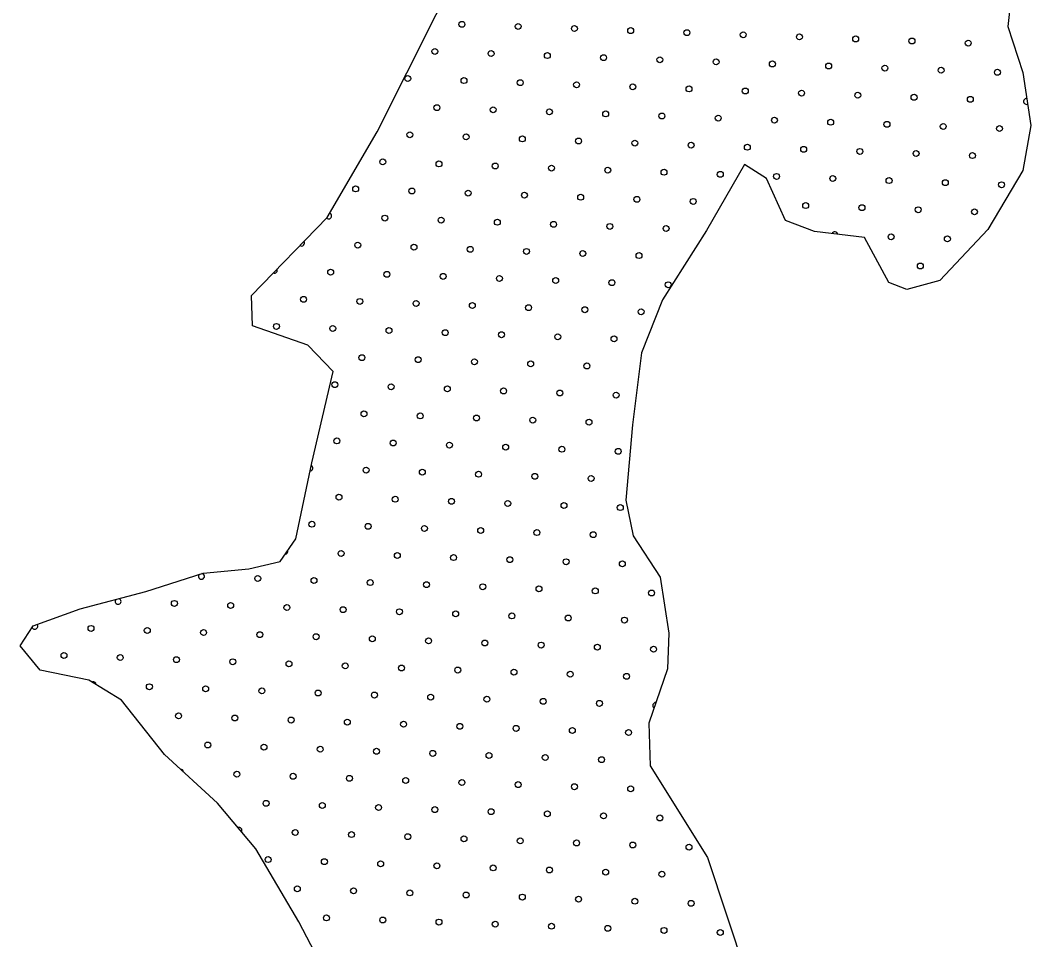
# Model space of a CAD drawing. Extents: x 1612280 to 1883141, y 560852 to 780851.
# Drawn here: x 1799947 to 1803569, y 623315 to 626612 of the extents above; entities that cross this region are included whole.
import ezdxf

# ---------------------------------------------------------------- set-up
doc = ezdxf.new("R2010")
doc.units = 0
doc.layers.add('DESIGN - SCRATCH - User 1', color=7, linetype='Continuous')
doc.layers.add('DESIGN - TRAFFIC CONTROL PERMANENT - Pavement Marking Text', color=7, linetype='Continuous')

msp = doc.modelspace()

# ---------------------------------------------------------------- linework, layer by layer
at = {"layer": 'DESIGN - SCRATCH - User 1'}
for points in [[(1801073.5, 623133.9), (1800945.5, 623379.8), (1800791.9, 623641.1), (1800653.6, 623805.1), (1800464.2, 623979.3), (1800310.6, 624173.9), (1800192.8, 624245.7), (1800018.8, 624281.5), (1799947.1, 624368.6), (1799993.2, 624440.3), (1800162.1, 624501.8), (1800397.6, 624563.3), (1800602.4, 624629.9), (1800766.3, 624645.3), (1800878.9, 624670.9), (1800935.2, 624752.9), (1800991.6, 625024.4), (1801068.4, 625352.3), (1800977.6, 625446.3), (1800779.5, 625516.3), (1800775.6, 625625.1), (1801047.5, 625904.9), (1801226.1, 626211.9), (1801544.6, 626845.3)], [(1801073.5, 623133.9), (1800945.5, 623379.8), (1800791.9, 623641.1), (1800653.6, 623805.1), (1800464.2, 623979.3), (1800310.6, 624173.9), (1800192.8, 624245.7), (1800018.8, 624281.5), (1799947.1, 624368.6), (1799993.2, 624440.3), (1800162.1, 624501.8), (1800397.6, 624563.3), (1800602.4, 624629.9), (1800766.3, 624645.3), (1800878.9, 624670.9), (1800935.2, 624752.9), (1800991.6, 625024.4), (1801068.4, 625352.3), (1800977.6, 625446.3), (1800779.5, 625516.3), (1800775.6, 625625.1), (1801047.5, 625904.9), (1801226.1, 626211.9), (1801544.6, 626845.3)], [(1803504.2, 626751), (1803486.3, 626589.5), (1803540.1, 626424.4), (1803568.8, 626234.2), (1803540.1, 626072.7), (1803414.6, 625861), (1803242.4, 625678), (1803124.1, 625645.7), (1803059.5, 625670.8), (1802973.4, 625832.3), (1802794.1, 625853.8), (1802690.1, 625893.3), (1802621.9, 626044), (1802543, 626094.3), (1802406.8, 625857.4), (1802249, 625609.8), (1802173.6, 625419.6), (1802141.4, 625161.2), (1802117.9, 624891.2), (1802143.5, 624763.1), (1802240.8, 624614.5), (1802271.5, 624414.7), (1802266.4, 624286.7), (1802199.9, 624092), (1802205, 623938.3), (1802409.8, 623610.4), (1802548, 623195.4)], [(1803504.2, 626751), (1803486.3, 626589.5), (1803540.1, 626424.4), (1803568.8, 626234.2), (1803540.1, 626072.7), (1803414.6, 625861), (1803242.4, 625678), (1803124.1, 625645.7), (1803059.5, 625670.8), (1802973.4, 625832.3), (1802794.1, 625853.8), (1802690.1, 625893.3), (1802621.9, 626044), (1802543, 626094.3), (1802406.8, 625857.4), (1802249, 625609.8), (1802173.6, 625419.6), (1802141.4, 625161.2), (1802117.9, 624891.2), (1802143.5, 624763.1), (1802240.8, 624614.5), (1802271.5, 624414.7), (1802266.4, 624286.7), (1802199.9, 624092), (1802205, 623938.3), (1802409.8, 623610.4), (1802548, 623195.4)]]:
    msp.add_lwpolyline(points, dxfattribs=at)
at = {"layer": 'DESIGN - TRAFFIC CONTROL PERMANENT - Pavement Marking Text'}
for centre in [(1801530.1, 626596.8), (1801530.1, 626596.8), (1801731.7, 626589.3), (1801731.7, 626589.3), (1801933.3, 626581.8), (1801933.3, 626581.8), (1802134.9, 626574.4), (1802134.9, 626574.4), (1802336.5, 626566.9), (1802336.5, 626566.9), (1802538.1, 626559.4), (1802538.1, 626559.4), (1802739.7, 626552), (1802739.7, 626552), (1802941.3, 626544.5), (1802941.3, 626544.5), (1803142.9, 626537), (1803142.9, 626537), (1803344.6, 626529.6), (1803344.6, 626529.6), (1801433, 626499.7), (1801433, 626499.7), (1801634.6, 626492.2), (1801634.6, 626492.2), (1801836.2, 626484.8), (1801836.2, 626484.8), (1802037.8, 626477.3), (1802037.8, 626477.3), (1802239.4, 626469.8), (1802239.4, 626469.8), (1802441, 626462.4), (1802441, 626462.4), (1802642.7, 626454.9), (1802642.7, 626454.9), (1802844.3, 626447.4), (1802844.3, 626447.4), (1803045.9, 626440), (1803045.9, 626440), (1801335.9, 626402.6), (1801335.9, 626402.6), (1803247.5, 626432.5), (1803247.5, 626432.5), (1803449.1, 626425), (1803449.1, 626425), (1801537.5, 626395.2), (1801537.5, 626395.2), (1801739.1, 626387.7), (1801739.1, 626387.7), (1801940.8, 626380.2), (1801940.8, 626380.2), (1802142.4, 626372.8), (1802142.4, 626372.8), (1802344, 626365.3), (1802344, 626365.3), (1802545.6, 626357.8), (1802545.6, 626357.8), (1802747.2, 626350.4), (1802747.2, 626350.4), (1802948.8, 626342.9), (1802948.8, 626342.9), (1803150.4, 626335.4), (1803150.4, 626335.4), (1803352, 626328), (1803352, 626328), (1801440.5, 626298.1), (1801440.5, 626298.1), (1801642.1, 626290.6), (1801642.1, 626290.6), (1801843.7, 626283.2), (1801843.7, 626283.2), (1802045.3, 626275.7), (1802045.3, 626275.7), (1802246.9, 626268.2), (1802246.9, 626268.2), (1802448.5, 626260.7), (1802448.5, 626260.7), (1802650.1, 626253.3), (1802650.1, 626253.3), (1802851.7, 626245.8), (1802851.7, 626245.8), (1803053.3, 626238.3), (1803053.3, 626238.3), (1803255, 626230.9), (1803255, 626230.9), (1803456.6, 626223.4), (1803456.6, 626223.4), (1801343.4, 626201), (1801343.4, 626201), (1801545, 626193.5), (1801545, 626193.5), (1801746.6, 626186.1), (1801746.6, 626186.1), (1801948.2, 626178.6), (1801948.2, 626178.6), (1802149.8, 626171.1), (1802149.8, 626171.1), (1802351.4, 626163.7), (1802351.4, 626163.7), (1802553, 626156.2), (1802553, 626156.2), (1802754.7, 626148.7), (1802754.7, 626148.7), (1802956.3, 626141.3), (1802956.3, 626141.3), (1803157.9, 626133.8), (1803157.9, 626133.8), (1803359.5, 626126.3), (1803359.5, 626126.3), (1801246.3, 626103.9), (1801246.3, 626103.9), (1801447.9, 626096.5), (1801447.9, 626096.5), (1801649.5, 626089), (1801649.5, 626089), (1801851.1, 626081.5), (1801851.1, 626081.5), (1802052.8, 626074.1), (1802052.8, 626074.1), (1802254.4, 626066.6), (1802254.4, 626066.6), (1802456, 626059.1), (1802456, 626059.1), (1802657.6, 626051.7), (1802657.6, 626051.7), (1802859.2, 626044.2), (1802859.2, 626044.2), (1803060.8, 626036.7), (1803060.8, 626036.7), (1801149.2, 626006.9), (1801149.2, 626006.9), (1801350.9, 625999.4), (1801350.9, 625999.4), (1803262.4, 626029.3), (1803262.4, 626029.3), (1803464, 626021.8), (1803464, 626021.8), (1801552.5, 625991.9), (1801552.5, 625991.9), (1801754.1, 625984.5), (1801754.1, 625984.5), (1801955.7, 625977), (1801955.7, 625977), (1802157.3, 625969.5), (1802157.3, 625969.5), (1802358.9, 625962.1), (1802358.9, 625962.1), (1802762.1, 625947.1), (1802762.1, 625947.1), (1802963.7, 625939.7), (1802963.7, 625939.7), (1803165.3, 625932.2), (1803165.3, 625932.2), (1801253.8, 625902.3), (1801253.8, 625902.3), (1801455.4, 625894.9), (1801455.4, 625894.9), (1803367, 625924.7), (1803367, 625924.7), (1801657, 625887.4), (1801657, 625887.4), (1801858.6, 625879.9), (1801858.6, 625879.9), (1802060.2, 625872.5), (1802060.2, 625872.5), (1802261.8, 625865), (1802261.8, 625865), (1803068.3, 625835.1), (1803068.3, 625835.1), (1803269.9, 625827.7), (1803269.9, 625827.7), (1801156.7, 625805.3), (1801156.7, 625805.3), (1801358.3, 625797.8), (1801358.3, 625797.8), (1801559.9, 625790.3), (1801559.9, 625790.3), (1801761.5, 625782.9), (1801761.5, 625782.9), (1801963.2, 625775.4), (1801963.2, 625775.4), (1802164.8, 625767.9), (1802164.8, 625767.9), (1803172.8, 625730.6), (1803172.8, 625730.6), (1801059.6, 625708.2), (1801059.6, 625708.2), (1801261.2, 625700.7), (1801261.2, 625700.7), (1801462.9, 625693.3), (1801462.9, 625693.3), (1801664.5, 625685.8), (1801664.5, 625685.8), (1801866.1, 625678.3), (1801866.1, 625678.3), (1802067.7, 625670.9), (1802067.7, 625670.9), (1802269.3, 625663.4), (1802269.3, 625663.4), (1800962.6, 625611.1), (1800962.6, 625611.1), (1801164.2, 625603.6), (1801164.2, 625603.6), (1801365.8, 625596.2), (1801365.8, 625596.2), (1801567.4, 625588.7), (1801567.4, 625588.7), (1801769, 625581.2), (1801769, 625581.2), (1801970.6, 625573.8), (1801970.6, 625573.8), (1802172.2, 625566.3), (1802172.2, 625566.3), (1800865.5, 625514), (1800865.5, 625514), (1801067.1, 625506.6), (1801067.1, 625506.6), (1801268.7, 625499.1), (1801268.7, 625499.1), (1801470.3, 625491.6), (1801470.3, 625491.6), (1801671.9, 625484.2), (1801671.9, 625484.2), (1801873.5, 625476.7), (1801873.5, 625476.7), (1802075.2, 625469.2), (1802075.2, 625469.2), (1801171.6, 625402), (1801171.6, 625402), (1801373.3, 625394.6), (1801373.3, 625394.6), (1801574.9, 625387.1), (1801574.9, 625387.1), (1801776.5, 625379.6), (1801776.5, 625379.6), (1801978.1, 625372.2), (1801978.1, 625372.2), (1801074.6, 625305), (1801074.6, 625305), (1801276.2, 625297.5), (1801276.2, 625297.5), (1801477.8, 625290), (1801477.8, 625290), (1801679.4, 625282.6), (1801679.4, 625282.6), (1801881, 625275.1), (1801881, 625275.1), (1802082.6, 625267.6), (1802082.6, 625267.6), (1801179.1, 625200.4), (1801179.1, 625200.4), (1801380.7, 625193), (1801380.7, 625193), (1801582.3, 625185.5), (1801582.3, 625185.5), (1801783.9, 625178), (1801783.9, 625178), (1801985.6, 625170.6), (1801985.6, 625170.6), (1801082, 625103.4), (1801082, 625103.4), (1801283.7, 625095.9), (1801283.7, 625095.9), (1801485.3, 625088.4), (1801485.3, 625088.4), (1801686.9, 625081), (1801686.9, 625081), (1801888.5, 625073.5), (1801888.5, 625073.5), (1802090.1, 625066), (1802090.1, 625066), (1801186.6, 624998.8), (1801186.6, 624998.8), (1801388.2, 624991.4), (1801388.2, 624991.4), (1801589.8, 624983.9), (1801589.8, 624983.9), (1801791.4, 624976.4), (1801791.4, 624976.4), (1801993, 624968.9), (1801993, 624968.9), (1801089.5, 624901.7), (1801089.5, 624901.7), (1801291.1, 624894.3), (1801291.1, 624894.3), (1801492.7, 624886.8), (1801492.7, 624886.8), (1801694.3, 624879.3), (1801694.3, 624879.3), (1801895.9, 624871.9), (1801895.9, 624871.9), (1802097.6, 624864.4), (1802097.6, 624864.4), (1800992.4, 624804.7), (1800992.4, 624804.7), (1801194, 624797.2), (1801194, 624797.2), (1801395.7, 624789.7), (1801395.7, 624789.7), (1801597.3, 624782.3), (1801597.3, 624782.3), (1801798.9, 624774.8), (1801798.9, 624774.8), (1802000.5, 624767.3), (1802000.5, 624767.3), (1801097, 624700.1), (1801097, 624700.1), (1801298.6, 624692.7), (1801298.6, 624692.7), (1801500.2, 624685.2), (1801500.2, 624685.2), (1801701.8, 624677.7), (1801701.8, 624677.7), (1801903.4, 624670.3), (1801903.4, 624670.3), (1802105, 624662.8), (1802105, 624662.8), (1800798.3, 624610.5), (1800798.3, 624610.5), (1800999.9, 624603.1), (1800999.9, 624603.1), (1801201.5, 624595.6), (1801201.5, 624595.6), (1801403.1, 624588.1), (1801403.1, 624588.1), (1801604.7, 624580.7), (1801604.7, 624580.7), (1801806.3, 624573.2), (1801806.3, 624573.2), (1802008, 624565.7), (1802008, 624565.7), (1802209.6, 624558.3), (1802209.6, 624558.3), (1800499.6, 624520.9), (1800499.6, 624520.9), (1800701.2, 624513.5), (1800701.2, 624513.5), (1800902.8, 624506), (1800902.8, 624506), (1801104.4, 624498.5), (1801104.4, 624498.5), (1801306.1, 624491.1), (1801306.1, 624491.1), (1801507.7, 624483.6), (1801507.7, 624483.6), (1801709.3, 624476.1), (1801709.3, 624476.1), (1801910.9, 624468.7), (1801910.9, 624468.7), (1802112.5, 624461.2), (1802112.5, 624461.2), (1800200.9, 624431.3), (1800200.9, 624431.3), (1800402.5, 624423.9), (1800402.5, 624423.9), (1800604.1, 624416.4), (1800604.1, 624416.4), (1800805.8, 624408.9), (1800805.8, 624408.9), (1801007.4, 624401.5), (1801007.4, 624401.5), (1801209, 624394), (1801209, 624394), (1801410.6, 624386.5), (1801410.6, 624386.5), (1801612.2, 624379.1), (1801612.2, 624379.1), (1801813.8, 624371.6), (1801813.8, 624371.6), (1800103.9, 624334.3), (1800103.9, 624334.3), (1802015.4, 624364.1), (1802015.4, 624364.1), (1802217, 624356.7), (1802217, 624356.7), (1800305.5, 624326.8), (1800305.5, 624326.8), (1800507.1, 624319.3), (1800507.1, 624319.3), (1800708.7, 624311.8), (1800708.7, 624311.8), (1800910.3, 624304.4), (1800910.3, 624304.4), (1801111.9, 624296.9), (1801111.9, 624296.9), (1801313.5, 624289.4), (1801313.5, 624289.4), (1801515.1, 624282), (1801515.1, 624282), (1801716.7, 624274.5), (1801716.7, 624274.5), (1801918.3, 624267), (1801918.3, 624267), (1802120, 624259.6), (1802120, 624259.6), (1800410, 624222.2), (1800410, 624222.2), (1800611.6, 624214.8), (1800611.6, 624214.8), (1800813.2, 624207.3), (1800813.2, 624207.3), (1801014.8, 624199.8), (1801014.8, 624199.8), (1801216.4, 624192.4), (1801216.4, 624192.4), (1801418.1, 624184.9), (1801418.1, 624184.9), (1801619.7, 624177.4), (1801619.7, 624177.4), (1801821.3, 624170), (1801821.3, 624170), (1802022.9, 624162.5), (1802022.9, 624162.5), (1800514.5, 624117.7), (1800514.5, 624117.7), (1800716.2, 624110.2), (1800716.2, 624110.2), (1800917.8, 624102.8), (1800917.8, 624102.8), (1801119.4, 624095.3), (1801119.4, 624095.3), (1801321, 624087.8), (1801321, 624087.8), (1801522.6, 624080.4), (1801522.6, 624080.4), (1801724.2, 624072.9), (1801724.2, 624072.9), (1801925.8, 624065.4), (1801925.8, 624065.4), (1802127.4, 624058), (1802127.4, 624058), (1800619.1, 624013.2), (1800619.1, 624013.2), (1800820.7, 624005.7), (1800820.7, 624005.7), (1801022.3, 623998.2), (1801022.3, 623998.2), (1801223.9, 623990.8), (1801223.9, 623990.8), (1801425.5, 623983.3), (1801425.5, 623983.3), (1801627.1, 623975.8), (1801627.1, 623975.8), (1801828.7, 623968.4), (1801828.7, 623968.4), (1802030.4, 623960.9), (1802030.4, 623960.9), (1800723.6, 623908.6), (1800723.6, 623908.6), (1800925.2, 623901.2), (1800925.2, 623901.2), (1801126.8, 623893.7), (1801126.8, 623893.7), (1801328.5, 623886.2), (1801328.5, 623886.2), (1801530.1, 623878.8), (1801530.1, 623878.8), (1801731.7, 623871.3), (1801731.7, 623871.3), (1801933.3, 623863.8), (1801933.3, 623863.8), (1802134.9, 623856.4), (1802134.9, 623856.4), (1800828.2, 623804.1), (1800828.2, 623804.1), (1801029.8, 623796.6), (1801029.8, 623796.6), (1801231.4, 623789.2), (1801231.4, 623789.2), (1801433, 623781.7), (1801433, 623781.7), (1801634.6, 623774.2), (1801634.6, 623774.2), (1801836.2, 623766.8), (1801836.2, 623766.8), (1802037.8, 623759.3), (1802037.8, 623759.3), (1802239.4, 623751.8), (1802239.4, 623751.8), (1800932.7, 623699.6), (1800932.7, 623699.6), (1801134.3, 623692.1), (1801134.3, 623692.1), (1801335.9, 623684.6), (1801335.9, 623684.6), (1801537.5, 623677.2), (1801537.5, 623677.2), (1801739.1, 623669.7), (1801739.1, 623669.7), (1801940.8, 623662.2), (1801940.8, 623662.2), (1802142.4, 623654.7), (1802142.4, 623654.7), (1802344, 623647.3), (1802344, 623647.3), (1800835.6, 623602.5), (1800835.6, 623602.5), (1801037.2, 623595), (1801037.2, 623595), (1801238.8, 623587.5), (1801238.8, 623587.5), (1801440.5, 623580.1), (1801440.5, 623580.1), (1801642.1, 623572.6), (1801642.1, 623572.6), (1801843.7, 623565.1), (1801843.7, 623565.1), (1802045.3, 623557.7), (1802045.3, 623557.7), (1802246.9, 623550.2), (1802246.9, 623550.2), (1800940.2, 623497.9), (1800940.2, 623497.9), (1801141.8, 623490.5), (1801141.8, 623490.5), (1801343.4, 623483), (1801343.4, 623483), (1801545, 623475.5), (1801545, 623475.5), (1801746.6, 623468.1), (1801746.6, 623468.1), (1801948.2, 623460.6), (1801948.2, 623460.6), (1802149.8, 623453.1), (1802149.8, 623453.1), (1802351.4, 623445.7), (1802351.4, 623445.7), (1801044.7, 623393.4), (1801044.7, 623393.4), (1801246.3, 623385.9), (1801246.3, 623385.9), (1801447.9, 623378.5), (1801447.9, 623378.5), (1801649.5, 623371), (1801649.5, 623371), (1801851.1, 623363.5), (1801851.1, 623363.5), (1802052.8, 623356.1), (1802052.8, 623356.1), (1802254.4, 623348.6), (1802254.4, 623348.6), (1802456, 623341.1), (1802456, 623341.1)]:
    msp.add_circle(centre, 10.6, dxfattribs=at)
for centre, start, end in [((1803553.6, 626320.5), 87.0659, 290.0893), ((1801052.2, 625909.8), 226.17, 68.3873), ((1802866.7, 625842.6), 6.7915, 159.5132), ((1800955.1, 625812.7), 236.9675, 34.6829), ((1800858, 625715.7), 248.1882, 23.4622), ((1800985, 625006.3), 273.4837, 63.0789), ((1800895.4, 624707.6), 278.7093, 12.3104), ((1800596.7, 624618), 133.3078, 82.7226), ((1800298, 624528.4), 139.9833, 69.279), ((1799999.3, 624438.8), 202.5504, 39.7347), ((1800208.4, 624229.7), 0.2819, 117.0252), ((1802224.5, 624155), 87.1413, 235.1097), ((1800522, 623916.1), 1.6047, 93.1957), ((1800731.1, 623707), 332.3556, 107.9222)]:
    msp.add_arc(centre, 10.6, start, end, dxfattribs=at)

doc.saveas('drawing.dxf')
